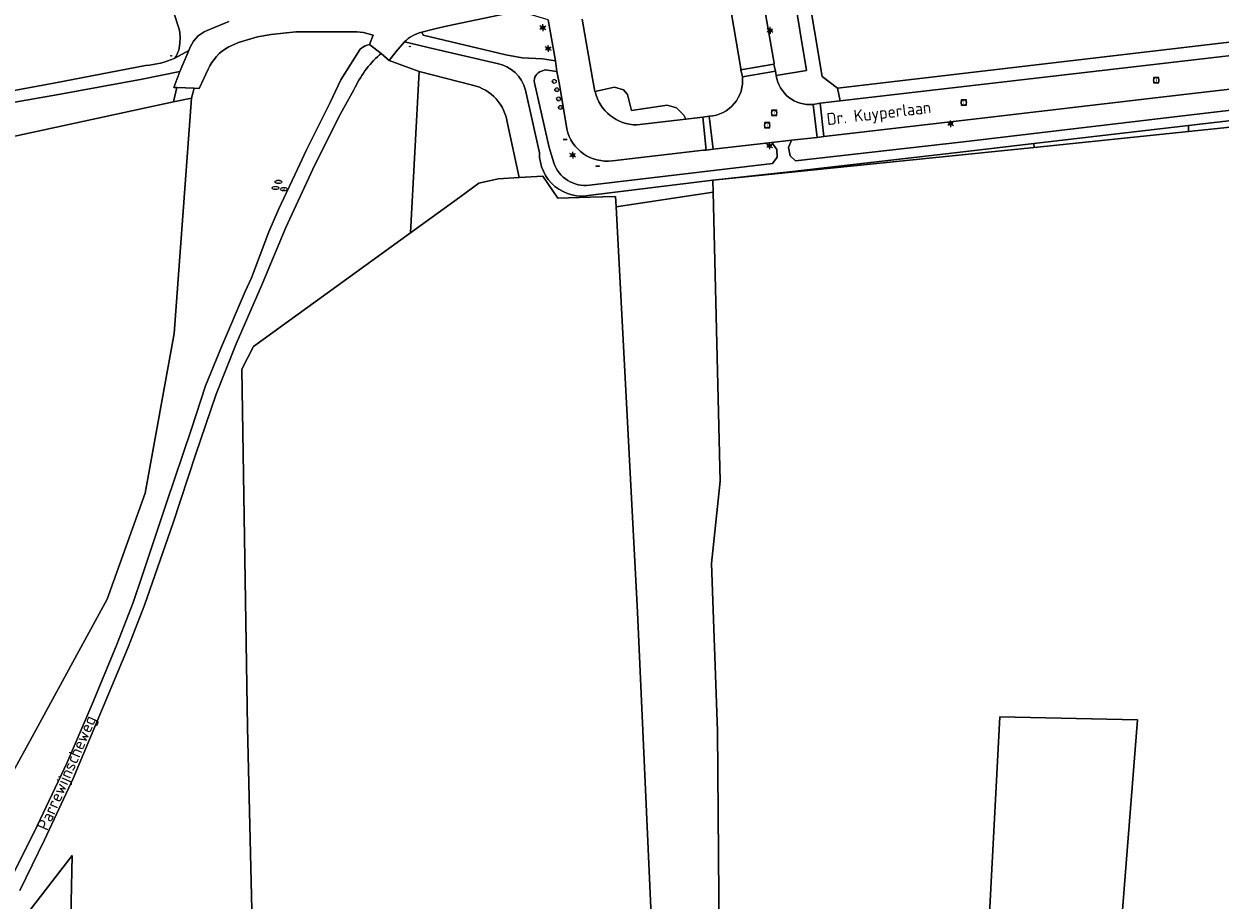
# Model space of a CAD drawing. Header units: metres. Extents: x 140853 to 145288, y 474558 to 480269.
# Tile 281 of 428: x 144095 to 144275, y 477840 to 477972. Entities that reach past the tile are written whole.
import ezdxf
from ezdxf.enums import TextEntityAlignment as Align

# ---------------------------------------------------------------- set-up
doc = ezdxf.new("R2010")
doc.units = ezdxf.units.M
doc.header["$MEASUREMENT"] = 0
for name, color, linetype, lineweight in [('B-WE-GR-BEPLANTING_CULTUUR_BOSPLANTSOEN-G', 90, 'GR-PLANTSOEN', 18), ('B-WE-GR-BEPLANTING_CULTUUR_HEESTERS-G', 90, 'Continuous', 18), ('B-WE-GR-BOS_GEMENGD-G', 40, 'Continuous', 13), ('B-WE-GR-BOUWLAND-G', 80, 'Continuous', 13), ('B-WE-GR-GRAS_KRUIDENRIJK-G', 80, 'Continuous', 18), ('B-WE-IE-MEUBILAIR_WEGMEUBILAIR-S', 7, 'Continuous', 18), ('B-WE-KL-ET_LS_OV_LICHTMAST-S', 190, 'Continuous', 18), ('B-WE-KL-WATER_PUT-S', 170, 'Continuous', 18), ('B-WE-OG-BEBOUWING_STRAATNAAM-T18', 10, 'Continuous', 18), ('B-WE-OG-TERREIN_ERF-G', 7, 'Continuous', 18), ('B-WE-RI-GWA_RIOOLPUT-S', 30, 'Continuous', 18), ('B-WE-VH-ONVERHARD-G', 252, 'Continuous', 18), ('B-WE-VH-VERHARDING_ASFALT-G', 252, 'Continuous', 18), ('B-WE-VH-VERHARDING_BETONSTRAATSTEEN-G', 252, 'Continuous', 18), ('B-WE-VH-VERHARDING_HALFVERHARDING-G', 252, 'Continuous', 18), ('B-WE-VW-AFSLUITPAAL-S', 7, 'Continuous', 18), ('X-XX-XX-ALGEMEEN-S', 7, 'Continuous', 18)]:
    doc.layers.add(name, color=color, linetype=linetype, lineweight=lineweight)
doc.styles.add('NLCS-ISO', font='txt')
doc.linetypes.add('GR-PLANTSOEN', pattern='A,0,[179,NLCS.shx,S=2,R=0,X=0,Y=0],-4', length=4)

# ---------------------------------------------------------------- blocks, each defined once
blk = doc.blocks.new('SIE-WEG_AFVALBAK_TYPE_01')
for radius in [0.25, 0.156]:
    blk.add_circle((0, 0), radius)
blk = doc.blocks.new('SIE-WEG_SCHRIKHEK-SO')
for points in [[(-1.125, 0), (-1.125, 0.1), (-1.5, 0.1), (-1.5, 0)], [(-0.375, 0), (-0.375, 0.1), (-0.75, 0.1), (-0.75, 0)], [(0.375, 0.1), (0, 0.1), (0, 0), (0.375, 0)], [(1.125, 0), (1.125, 0.1), (0.75, 0.1), (0.75, 0)]]:
    blk.add_hatch(color=0).paths.add_polyline_path(points)
at = {"color": 0}
for p, q in [((-1.125, 0), (-1.125, 0.1)), ((-0.75, 0), (-0.75, 0.1)), ((-0.375, 0), (-0.375, 0.1)), ((0, 0.1), (0, 0)), ((0.375, 0.1), (0.375, 0)), ((0.75, 0.1), (0.75, 0)), ((1.125, 0.1), (1.125, 0))]:
    blk.add_line(p, q, dxfattribs=at)
at = {"flags": 128}
for points in [[(-1.5, 0.1), (1.5, 0.1), (1.5, 0), (-1.5, 0)], [(-1.0125, 0.1), (-1.0125, 0.25), (-0.8625, 0.25), (-0.8625, 0.1)], [(0.8625, 0.1), (0.8625, 0.25), (1.0125, 0.25), (1.0125, 0.1)]]:
    blk.add_lwpolyline(points, close=True, dxfattribs=at)
blk = doc.blocks.new('B-SIE-WEG_LICHTMAST-SO')
at = {"ltscale": 0.1}
for p, q in [((-1.1, 0.63), (-2.19, 1.27)), ((0, 1.27), (0, 2.53)), ((1.1, 0.63), (2.19, 1.27)), ((-1.1, -0.63), (-2.19, -1.27)), ((0, -1.27), (0, -2.53)), ((1.1, -0.63), (2.19, -1.27))]:
    blk.add_line(p, q, dxfattribs=at)
at = {"flags": 128}
for points in [[(-1.16, 0.5), (1.16, 0.5)], [(-1.16, -0.5), (1.16, -0.5)]]:
    blk.add_lwpolyline(points, dxfattribs=at)
at = {"ltscale": 0.1}
blk.add_circle((0, 0), 1.27, dxfattribs=at)
at = {"style": 'NLCS-ISO'}
blk.add_attdef('TYPE', text='', height=1.8, dxfattribs=at).set_placement((0, 2.53), align=Align.BOTTOM_CENTER)
blk = doc.blocks.new('SVW-AFSLUITPAAL-SO')
at = {"lineweight": 18}
blk.add_circle((0, 0), 1.5, dxfattribs=at)
at = {"lineweight": 18, "style": 'NLCS-ISO'}
blk.add_text('af', height=1.8, dxfattribs=at).set_placement((0, 0), align=Align.MIDDLE_CENTER)
blk = doc.blocks.new('SKL-WATERLEIDINGPUT-SO')
at = {"color": 0, "linetype": 'ByBlock', "lineweight": 18}
blk.add_ellipse((0, 0), major_axis=(2.5, 0), ratio=0.54, dxfattribs=at)
at = {"color": 0, "linetype": 'ByBlock', "lineweight": 18, "style": 'NLCS-ISO'}
blk.add_text('wl', height=1.8, dxfattribs=at).set_placement((0, 0), align=Align.MIDDLE_CENTER)
blk = doc.blocks.new('SRI-PUT_INSPECTIE-SO')
at = {"lineweight": -3, "flags": 128}
blk.add_lwpolyline([(-2, -2), (2, -2), (2, 2), (-2, 2)], close=True, dxfattribs=at)
at = {"lineweight": -3, "ltscale": 1.5}
blk.add_circle((0, 0), 2, dxfattribs=at)
at = {"ltscale": 0.1, "style": 'NLCS-ISO'}
blk.add_text('I', height=2.5, dxfattribs=at).set_placement((0, -0.01), align=Align.MIDDLE_CENTER)

msp = doc.modelspace()

# ---------------------------------------------------------------- linework, layer by layer
at = {"layer": 'B-WE-GR-BEPLANTING_CULTUUR_BOSPLANTSOEN-G', "ltscale": 0.2, "flags": 128}
for points in [[(144102.762, 478111.039), (144107.601, 478065.759), (144107.849, 478053.695), (144107.669, 478041.043), (144108.403, 478025.022), (144107.253, 478025.007), (144107.578, 478000), (144107.825, 477981.018), (144107.894, 477975.699), (144076.152, 477970.115), (144076.154, 477969.947), (144072.705, 477969.509), (144069.145, 477957.783), (144069.145, 477957.783, 0.5944574), (144070.075, 477956.839), (144070.075, 477956.839), (144084.956, 477960.011), (144099.399, 477962.686), (144112.971, 477965.298), (144112.971, 477965.298, 0.0854659), (144117.381, 477966.379), (144117.381, 477966.379, 0.1542726), (144118.123, 477968.908), (144118.123, 477968.908, 0.1082919), (144117.921, 477971.032), (144117.921, 477971.032), (144116.674, 477974.924), (144116.674, 477974.924, -0.0347928), (144116.007, 477977.653), (144116.007, 477977.653, -0.0419035), (144115.721, 477980.992), (144115.721, 477980.992), (144115.69, 478000), (144115.676, 478008.447), (144115.676, 478008.447, 0.0585744), (144114.844, 478015.411), (144114.844, 478015.411), (144111.805, 478028.05), (144111.805, 478028.05, -0.0593579), (144111.203, 478033.172), (144111.203, 478033.172), (144111.24, 478054.791), (144111.24, 478054.791, -0.0512636), (144111.664, 478058.849), (144111.664, 478058.849), (144113.79, 478069.02), (144113.79, 478069.02, 0.1485456), (144112.757, 478080.606), (144112.757, 478080.606), (144108.365, 478091.475), (144108.365, 478091.475, -0.0754689), (144106.977, 478097.306), (144106.977, 478097.306), (144106.311, 478105.297), (144105.235, 478111.213), (144102.762, 478111.039)], [(144162.236, 477962.3), (144154.198, 477964.385), (144152.878, 477940.058), (144160.3, 477945.441), (144163.189, 477947.537), (144166.1, 477948.198), (144169.255, 477948.39), (144167.481, 477956.519), (144167.481, 477956.519, 0.3199644), (144162.236, 477962.3)]]:
    msp.add_lwpolyline(points, format="xyb", close=True, dxfattribs=at)
at = {"layer": 'B-WE-GR-BEPLANTING_CULTUUR_HEESTERS-G', "ltscale": 0.2, "flags": 128}
msp.add_lwpolyline([(144187.007, 477956.329), (144194.343, 477957.203), (144194.066, 477957.779), (144192.952, 477958.892), (144191.536, 477959.297), (144186.172, 477958.487), (144185.565, 477960.916), (144184.958, 477961.625), (144183.642, 477962.03), (144181.346, 477961.531), (144180.673, 477961.385), (144180.683, 477961.328), (144180.683, 477961.328, 0.3457653), (144187.007, 477956.329)], format="xyb", close=True, dxfattribs=at)
at = {"layer": 'B-WE-GR-BOS_GEMENGD-G', "ltscale": 0.2, "flags": 128}
msp.add_lwpolyline([(144091.735, 477840.9), (144096.632, 477850.705), (144101.128, 477860.265), (144104.915, 477869.03), (144108.605, 477878.048), (144111.068, 477884.376), (144112.457, 477888.364), (144116.065, 477899.233), (144119.878, 477910.549), (144121.992, 477917.031), (144124.4, 477922.909), (144127.984, 477931.227), (144128.904, 477933.269), (144131.522, 477940.196), (144133.006, 477943.582), (144135.867, 477949.656), (144137.196, 477952.595), (144140.767, 477959.712), (144142.398, 477963.128), (144145.272, 477967.751), (144145.272, 477967.751, -0.0909296), (144146.355, 477968.366), (144146.355, 477968.366), (144146.708, 477968.468), (144147.231, 477969.843), (144145.808, 477970.257), (144144.806, 477970.367), (144135.606, 477970.358), (144131.891, 477969.971), (144129.837, 477969.594), (144126.952, 477968.727), (144125.48, 477968.105), (144125.48, 477968.105, 0.160027), (144122.376, 477964.704), (144122.376, 477964.704), (144121.053, 477961.821), (144120.293, 477961.85), (144119.853, 477960.341), (144117.266, 477924.874), (144112.893, 477900.821), (144107.146, 477884.869), (144095.88, 477864.096), (144076.036, 477827.981)], format="xyb", dxfattribs=at)
msp.add_lwpolyline([(144043.371, 477943.834), (144115.783, 477959.522), (144117.16, 477959.799), (144117.671, 477961.949), (144117.192, 477961.967), (144118.116, 477964.362), (144112.468, 477963.201), (144099.814, 477960.887), (144085.458, 477958.408)], dxfattribs=at)
at = {"layer": 'B-WE-GR-BOUWLAND-G', "ltscale": 0.2, "flags": 128}
for points in [[(143992.251, 477926.988), (143996.853, 477860.7), (143998.97, 477837.681), (144002.542, 477797.2), (144006.775, 477760.555), (144009.156, 477742.563), (144076.036, 477827.981), (144095.88, 477864.096), (144107.146, 477884.869), (144112.893, 477900.821), (144117.266, 477924.874), (144119.853, 477960.341), (144117.16, 477959.799), (144115.783, 477959.522), (144043.371, 477943.834), (144033.817, 477940.76), (143992.251, 477926.988)], [(144052.705, 477782.221), (144053.226, 477778.083), (144053.821, 477775.255), (144056.632, 477749.152), (144059.94, 477724.413), (144099.338, 477726.889), (144101.876, 477846.254), (144077.359, 477814.489), (144056.235, 477787.12), (144052.705, 477782.221)]]:
    msp.add_lwpolyline(points, close=True, dxfattribs=at)
at = {"layer": 'B-WE-GR-GRAS_KRUIDENRIJK-G', "ltscale": 0.2, "flags": 128}
for points in [[(144207.992, 477963.752), (144212.564, 477964.534), (144209.557, 477982.815), (144204.848, 477982.011), (144205.022, 477980.824), (144207.693, 477965.642), (144207.645, 477965.464), (144207.885, 477964.445), (144207.992, 477963.752)], [(144156.539, 477970.794), (144154.57, 477970.289), (144154.781, 477969.828), (144167.268, 477966.904), (144169.728, 477966.454), (144172.746, 477966.304), (144174.712, 477965.962), (144173.613, 477972.18), (144170.406, 477973.137), (144168.325, 477973.317), (144158.507, 477971.25), (144156.539, 477970.794)], [(144290.462, 477956.209), (144285.244, 477958.003), (144270.118, 477956.217), (144270.137, 477955.335), (144285.087, 477956.869), (144287.37, 477957.027), (144288.555, 477956.406), (144288.65, 477955.506), (144319.7, 477958.139), (144319.892, 477959.644), (144316.097, 477959.001), (144290.462, 477956.209)], [(144246.824, 477953.501), (144246.868, 477952.946), (144270.137, 477955.335), (144270.118, 477956.217), (144246.824, 477953.501)], [(144246.868, 477952.946), (144246.824, 477953.501), (144236.141, 477952.256), (144210.438, 477949.284), (144198.446, 477947.976), (144246.868, 477952.946)]]:
    msp.add_lwpolyline(points, close=True, dxfattribs=at)
msp.add_lwpolyline([(144178.736, 477972.254), (144180.302, 477963.325), (144180.673, 477961.385), (144181.346, 477961.531), (144183.642, 477962.03), (144184.958, 477961.625), (144185.565, 477960.916), (144186.172, 477958.487), (144191.536, 477959.297), (144192.952, 477958.892), (144194.066, 477957.779), (144194.343, 477957.203), (144194.343, 477957.203), (144196.46, 477957.456), (144196.942, 477957.511), (144197.899, 477957.626), (144197.899, 477957.626, 0.4250681), (144202.886, 477963.576), (144202.886, 477963.576), (144202.678, 477964.644), (144202.637, 477964.816), (144200.266, 477979.001)], format="xyb", dxfattribs=at)
for points in [[(144162.236, 477962.3, -0.3199644), (144167.481, 477956.519), (144167.481, 477956.519), (144169.255, 477948.39), (144172.827, 477948.607), (144175.076, 477945.299), (144179.971, 477945.432), (144183.792, 477945.563), (144183.875, 477943.993), (144198.488, 477946.196), (144198.446, 477947.976), (144180.065, 477945.728), (144180.065, 477945.728, -0.4812821), (144172.305, 477952.134), (144172.305, 477952.134), (144170.186, 477961.578), (144170.186, 477961.578, 0.2941039), (144165.919, 477965.587), (144165.919, 477965.587), (144156.39, 477967.794), (144151.984, 477968.842), (144150.74, 477967.379), (144149.664, 477966.021), (144154.198, 477964.385), (144162.236, 477962.3)], [(144172.63, 477964.434, 0.3937326), (144171.553, 477962.674), (144171.553, 477962.674), (144173.772, 477952.946), (144174.464, 477950.622), (144174.464, 477950.622, 0.354852), (144179.866, 477947.223), (144179.866, 477947.223), (144207.447, 477950.491), (144208.15, 477951.449), (144208.071, 477952.607), (144207.313, 477953.667), (144198.498, 477952.666), (144197.424, 477952.509), (144197.026, 477952.516), (144183.295, 477950.929), (144183.295, 477950.929, -0.3896549), (144176.435, 477955.728), (144176.435, 477955.728), (144175.319, 477962.432), (144174.908, 477964.382), (144173.15, 477964.623), (144172.63, 477964.434)]]:
    msp.add_lwpolyline(points, format="xyb", close=True, dxfattribs=at)
msp.add_lwpolyline([(144298.05, 477964.226), (144266.414, 477960.567), (144238.588, 477957.31), (144215.167, 477954.568), (144215.167, 477954.568), (144214.163, 477954.445), (144210.305, 477954.007), (144209.84, 477952.911), (144210.07, 477951.666), (144210.9, 477950.896), (144236.201, 477953.789), (144270.951, 477957.886), (144307.777, 477962.196)], dxfattribs=at)
at = {"layer": 'B-WE-OG-TERREIN_ERF-G', "ltscale": 0.2, "flags": 128}
for points in [[(144285.113, 478055.195), (144262.307, 478051.388), (144231.204, 478046.185), (144203.859, 478041.618), (144203.859, 478041.618), (144202.186, 478039.295), (144207.39, 478008.949), (144211.478, 477984.034), (144214.918, 477963.61), (144217.226, 477961.872), (144298.932, 477971.434)], [(144191.662, 477781.473), (144187.102, 477882.891), (144183.875, 477943.993), (144183.792, 477945.563), (144179.971, 477945.432), (144175.076, 477945.299), (144172.827, 477948.607), (144169.255, 477948.39), (144166.1, 477948.198), (144163.189, 477947.537), (144160.3, 477945.441), (144152.878, 477940.058), (144152.878, 477940.058), (144129.242, 477922.914), (144127.465, 477919.495), (144128.306, 477865.572), (144130.613, 477768.294)], [(144199.535, 477815.313), (144199.121, 477865.043), (144198.243, 477890.227), (144199.526, 477902.662), (144198.488, 477946.196), (144183.875, 477943.993), (144187.102, 477882.891), (144191.662, 477781.473)], [(144258.402, 477815.747), (144262.429, 477866.674), (144241.703, 477867.147), (144238.979, 477815.443)], [(144077.359, 477814.489), (144101.876, 477846.254), (144099.338, 477726.889)]]:
    msp.add_lwpolyline(points, dxfattribs=at)
msp.add_lwpolyline([(144130.613, 477768.294), (144128.306, 477865.572), (144128.306, 477865.572), (144127.465, 477919.495), (144129.242, 477922.914), (144152.878, 477940.058), (144154.198, 477964.385), (144149.664, 477966.021), (144148.445, 477967.082), (144148.215, 477966.882), (144148.215, 477966.882, 0.1056131), (144144.364, 477961.625), (144144.364, 477961.625), (144142.096, 477957.549), (144138.167, 477949.634), (144134.08, 477940.871), (144130.545, 477932.352), (144126.606, 477923.338), (144123.58, 477915.765), (144120.489, 477906.592), (144117.138, 477896.371), (144112.814, 477883.959), (144110.351, 477877.631), (144102.054, 477857.856), (144097.712, 477848.594), (144093.986, 477840.978)], format="xyb", dxfattribs=at)
msp.add_lwpolyline([(144246.868, 477952.946), (144198.446, 477947.976), (144198.488, 477946.196), (144199.526, 477902.662), (144198.243, 477890.227), (144199.121, 477865.043), (144199.535, 477815.313), (144201.52, 477815.381), (144238.979, 477815.443), (144241.703, 477867.147), (144262.429, 477866.674), (144258.402, 477815.747), (144275.22, 477815.036), (144275.291, 477816.041), (144278.181, 477857.199), (144278.617, 477863.238), (144307.293, 477860.796), (144319.7, 477958.139), (144288.65, 477955.506), (144288.555, 477956.406), (144287.37, 477957.027), (144285.087, 477956.869), (144270.137, 477955.335), (144246.868, 477952.946)], close=True, dxfattribs=at)
at = {"layer": 'B-WE-VH-ONVERHARD-G', "ltscale": 0.2, "flags": 128}
for points in [[(144116.674, 477974.924), (144117.921, 477971.032), (144117.921, 477971.032, -0.1082919), (144118.123, 477968.908), (144118.123, 477968.908, -0.1542726), (144117.381, 477966.379), (144117.381, 477966.379), (144119.497, 477967.538), (144119.497, 477967.538, -0.2283961), (144122.246, 477970.564), (144122.246, 477970.564), (144125.503, 477971.896)], [(144085.458, 477958.408), (144099.814, 477960.887), (144112.468, 477963.201), (144118.116, 477964.362), (144119.497, 477967.538), (144117.381, 477966.379), (144117.381, 477966.379, -0.0854659), (144112.971, 477965.298), (144112.971, 477965.298), (144099.399, 477962.686), (144084.956, 477960.011)], [(144093.986, 477840.978), (144097.712, 477848.594), (144102.054, 477857.856), (144110.351, 477877.631), (144112.814, 477883.959), (144117.138, 477896.371), (144120.489, 477906.592), (144123.58, 477915.765), (144126.606, 477923.338), (144130.545, 477932.352), (144134.08, 477940.871), (144138.167, 477949.634), (144142.096, 477957.549), (144144.364, 477961.625), (144144.364, 477961.625, -0.1056131), (144148.215, 477966.882), (144148.215, 477966.882), (144148.445, 477967.082), (144146.708, 477968.468), (144146.355, 477968.366), (144146.355, 477968.366, 0.0909296), (144145.272, 477967.751), (144145.272, 477967.751), (144142.398, 477963.128), (144140.767, 477959.712), (144137.196, 477952.595), (144135.867, 477949.656), (144133.006, 477943.582), (144131.522, 477940.196), (144128.904, 477933.269), (144127.984, 477931.227), (144124.4, 477922.909), (144121.992, 477917.031), (144119.878, 477910.549), (144116.065, 477899.233), (144112.457, 477888.364), (144111.068, 477884.376), (144108.605, 477878.048), (144104.915, 477869.03), (144101.128, 477860.265), (144096.632, 477850.705), (144091.735, 477840.9)]]:
    msp.add_lwpolyline(points, format="xyb", dxfattribs=at)
at = {"layer": 'B-WE-VH-VERHARDING_ASFALT-G', "ltscale": 0.2, "flags": 128}
msp.add_lwpolyline([(144199.478, 477983.884), (144199.907, 477981.236), (144200.091, 477980.044), (144200.266, 477979.001), (144202.637, 477964.816), (144202.678, 477964.644), (144207.645, 477965.464), (144207.693, 477965.642), (144205.022, 477980.824), (144204.848, 477982.011), (144203.989, 477987.004), (144201.579, 478000.905), (144200.94, 478004.779), (144200.052, 478009.908), (144198.348, 478020.044), (144195.234, 478038.203), (144195.044, 478039.423), (144190.078, 478038.594), (144190.262, 478037.411), (144193.382, 478019.221), (144196.633, 478000.146), (144199.478, 477983.884)], close=True, dxfattribs=at)
msp.add_lwpolyline([(144173.613, 477972.18), (144174.712, 477965.962), (144174.908, 477964.382), (144175.319, 477962.432), (144176.435, 477955.728), (144176.435, 477955.728, 0.3896549), (144183.295, 477950.929), (144183.295, 477950.929), (144197.026, 477952.516), (144197.424, 477952.509), (144196.942, 477957.511), (144196.46, 477957.456), (144194.343, 477957.203), (144187.007, 477956.329), (144187.007, 477956.329, -0.3457653), (144180.683, 477961.328), (144180.683, 477961.328), (144180.673, 477961.385), (144180.302, 477963.325), (144178.736, 477972.254)], format="xyb", dxfattribs=at)
at = {"layer": 'B-WE-VH-VERHARDING_BETONSTRAATSTEEN-G', "ltscale": 0.2, "flags": 128}
for points in [[(144203.859, 478041.618), (144199.836, 478040.798), (144204.848, 478010.715), (144200.052, 478009.908), (144200.94, 478004.779), (144205.706, 478005.548), (144208.703, 477987.825), (144203.989, 477987.004), (144204.848, 477982.011), (144209.557, 477982.815), (144212.564, 477964.534), (144207.992, 477963.752), (144207.992, 477963.752, 0.4009533), (144213.556, 477959.427), (144213.556, 477959.427), (144214.596, 477959.581), (144217.643, 477959.933), (144217.226, 477961.872), (144214.918, 477963.61), (144211.478, 477984.034), (144207.39, 478008.949), (144202.186, 478039.295), (144203.859, 478041.618)], [(144214.163, 477954.445), (144213.556, 477959.427), (144213.556, 477959.427, -0.4009533), (144207.992, 477963.752), (144207.992, 477963.752), (144207.885, 477964.445), (144202.886, 477963.576), (144202.886, 477963.576, -0.4250681), (144197.899, 477957.626), (144197.899, 477957.626), (144198.498, 477952.666), (144207.313, 477953.667), (144210.305, 477954.007), (144214.163, 477954.445)]]:
    msp.add_lwpolyline(points, format="xyb", close=True, dxfattribs=at)
msp.add_lwpolyline([(144125.503, 477971.896), (144122.246, 477970.564), (144122.246, 477970.564, 0.2283961), (144119.497, 477967.538), (144119.497, 477967.538), (144118.116, 477964.362), (144117.192, 477961.967), (144117.671, 477961.949), (144120.293, 477961.85), (144121.053, 477961.821), (144122.376, 477964.704), (144122.376, 477964.704, -0.160027), (144125.48, 477968.105), (144125.48, 477968.105), (144126.952, 477968.727), (144129.837, 477969.594), (144131.891, 477969.971), (144135.606, 477970.358), (144144.806, 477970.367), (144145.808, 477970.257), (144147.231, 477969.843), (144146.708, 477968.468), (144148.445, 477967.082), (144149.664, 477966.021), (144150.74, 477967.379), (144151.984, 477968.842), (144151.984, 477968.842, -0.1450393), (144154.57, 477970.289), (144154.57, 477970.289), (144156.539, 477970.794), (144158.507, 477971.25), (144168.325, 477973.317)], format="xyb", dxfattribs=at)
for points in [[(144317.769, 477966.516), (144317.174, 477971.488), (144316.814, 477971.448), (144297.501, 477969.197), (144279.984, 477967.183), (144260.119, 477964.862), (144238.037, 477962.292), (144217.643, 477959.933), (144214.596, 477959.581), (144215.167, 477954.568), (144238.588, 477957.31), (144266.414, 477960.567), (144298.05, 477964.226), (144317.369, 477966.474), (144317.769, 477966.516)], [(144207.645, 477965.464), (144202.678, 477964.644), (144202.886, 477963.576), (144207.885, 477964.445), (144207.645, 477965.464)], [(144213.556, 477959.427), (144214.163, 477954.445), (144215.167, 477954.568), (144214.596, 477959.581), (144213.556, 477959.427)], [(144197.899, 477957.626), (144196.942, 477957.511), (144197.424, 477952.509), (144198.498, 477952.666), (144197.899, 477957.626)]]:
    msp.add_lwpolyline(points, close=True, dxfattribs=at)
msp.add_lwpolyline([(144298.932, 477971.434), (144217.226, 477961.872), (144217.643, 477959.933), (144238.037, 477962.292), (144260.119, 477964.862), (144279.984, 477967.183)], dxfattribs=at)
at = {"layer": 'B-WE-VH-VERHARDING_HALFVERHARDING-G', "ltscale": 0.2, "flags": 128}
msp.add_lwpolyline([(144307.777, 477962.196), (144270.951, 477957.886), (144236.201, 477953.789), (144210.9, 477950.896), (144210.07, 477951.666), (144209.84, 477952.911), (144210.305, 477954.007), (144207.313, 477953.667), (144208.071, 477952.607), (144208.15, 477951.449), (144207.447, 477950.491), (144179.866, 477947.223), (144179.866, 477947.223, -0.354852), (144174.464, 477950.622), (144174.464, 477950.622), (144173.772, 477952.946), (144171.553, 477962.674), (144171.553, 477962.674, -0.3937326), (144172.63, 477964.434), (144172.63, 477964.434), (144173.15, 477964.623), (144174.908, 477964.382), (144174.712, 477965.962), (144172.746, 477966.304), (144169.728, 477966.454), (144167.268, 477966.904), (144154.781, 477969.828), (144154.57, 477970.289), (144154.57, 477970.289, 0.1450393), (144151.984, 477968.842), (144151.984, 477968.842), (144156.39, 477967.794), (144165.919, 477965.587), (144165.919, 477965.587, -0.2941039), (144170.186, 477961.578), (144170.186, 477961.578), (144172.305, 477952.134), (144172.305, 477952.134, 0.4812821), (144180.065, 477945.728), (144180.065, 477945.728), (144198.446, 477947.976), (144210.438, 477949.284), (144236.141, 477952.256), (144246.824, 477953.501), (144270.118, 477956.217), (144285.244, 477958.003)], format="xyb", dxfattribs=at)
msp.add_lwpolyline([(144120.293, 477961.85), (144117.671, 477961.949), (144117.16, 477959.799), (144119.853, 477960.341), (144120.293, 477961.85)], close=True, dxfattribs=at)

# ---------------------------------------------------------------- block references
at = {"layer": 'B-WE-IE-MEUBILAIR_WEGMEUBILAIR-S', "xscale": 0.2, "yscale": 0.2, "zscale": 0.2}
for p in [(144176.184, 477954.121), (144181.082, 477950.091)]:
    msp.add_blockref('SIE-WEG_SCHRIKHEK-SO', p, dxfattribs=at)
at = {"layer": 'B-WE-KL-ET_LS_OV_LICHTMAST-S', "xscale": 0.2, "yscale": 0.2, "zscale": 0.2}
for p in [(144172.817, 477970.982), (144207.061, 477970.575), (144173.62, 477967.833), (144234.268, 477956.506), (144206.975, 477953.163), (144177.32, 477951.77)]:
    msp.add_blockref('B-SIE-WEG_LICHTMAST-SO', p, dxfattribs=at)
at = {"layer": 'B-WE-KL-WATER_PUT-S', "xscale": 0.2, "yscale": 0.2, "zscale": 0.2}
for p in [(144132.969, 477947.729), (144132.541, 477946.819), (144133.786, 477946.647)]:
    msp.add_blockref('SKL-WATERLEIDINGPUT-SO', p, dxfattribs=at)
at = {"layer": 'B-WE-RI-GWA_RIOOLPUT-S', "xscale": 0.2, "yscale": 0.2, "zscale": 0.2}
for p in [(144265.263, 477963.055), (144207.686, 477958.124), (144236.242, 477959.695), (144206.619, 477956.265)]:
    msp.add_blockref('SRI-PUT_INSPECTIE-SO', p, dxfattribs=at)
at = {"layer": 'B-WE-VW-AFSLUITPAAL-S', "xscale": 0.2, "yscale": 0.2, "zscale": 0.2}
for p in [(144174.535, 477962.881), (144174.92, 477961.619), (144175.19, 477960.243), (144175.479, 477958.959)]:
    msp.add_blockref('SVW-AFSLUITPAAL-SO', p, dxfattribs=at)
at = {"layer": 'X-XX-XX-ALGEMEEN-S', "xscale": 0.2, "yscale": 0.2, "zscale": 0.2}
for p in [(144152.778, 477968.154), (144116.818, 477966.74)]:
    msp.add_blockref('SIE-WEG_AFVALBAK_TYPE_01', p, dxfattribs=at)

# ---------------------------------------------------------------- texts
at = {"layer": 'B-WE-OG-BEBOUWING_STRAATNAAM-T18', "style": 'NLCS-ISO'}
for s, rotation, p in [('Dr. Kuyperlaan', 6.7, (144223.451, 477958.095)), ('Parrewijnscheweg', 66.5, (144101.044, 477858.707))]:
    msp.add_text(s, height=1.8, rotation=rotation, dxfattribs=at).set_placement(p, align=Align.MIDDLE_CENTER)

doc.saveas('drawing.dxf')
